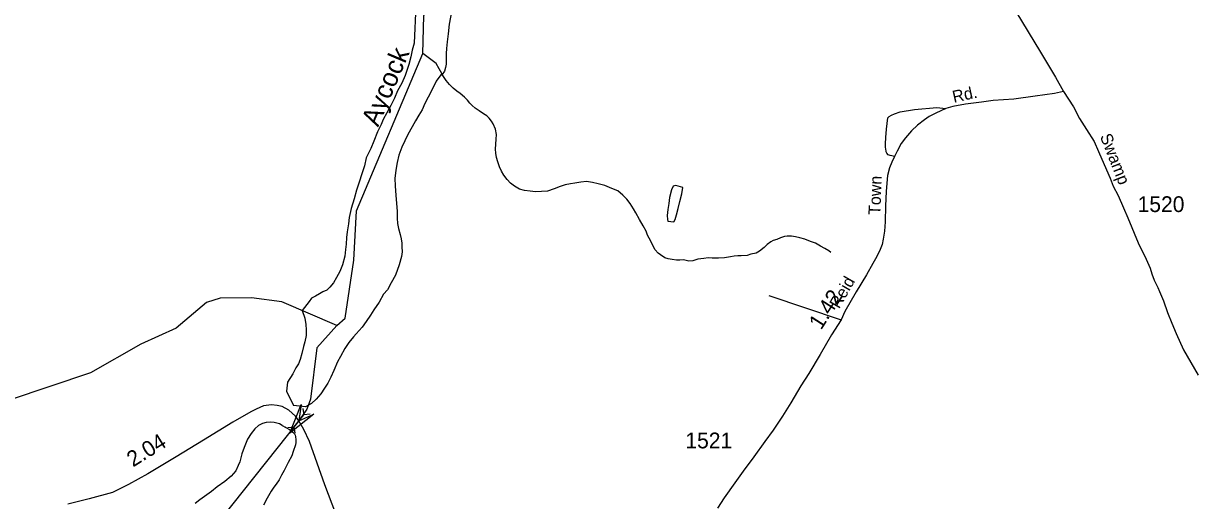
# Model space of a CAD drawing. Extents: x 2206922 to 2357709, y 510027 to 673830.
# Drawn here: x 2320787 to 2330055, y 656320 to 660109 of the extents above; entities that cross this region are included whole.
import ezdxf

# ---------------------------------------------------------------- set-up
doc = ezdxf.new("R2010")
doc.units = 0
for name, color, linetype in [('Exist Hydrographic Creek Single Shore', 7, 'Continuous'), ('Exist Hydrographic Creek Single Shore Label', 7, 'Continuous'), ('Exist Hydrographic Misc Water Feature', 7, 'Continuous'), ('Exist Road Non-System Type 51', 7, 'Continuous'), ('Exist Road Secondary Mileage Hundredths English Label', 7, 'Continuous'), ('Exist Road Secondary Structure Pipe Attributed CELL', 7, 'Continuous'), ('Exist Road Secondary Structure Pipe CELL', 7, 'Continuous'), ('Exist Road Secondary Type 20 Attributed', 7, 'Continuous'), ('Exist Road Secondary Type 51 Attributed', 7, 'Continuous'), ('Exist Road Secondary Type 51 Label', 7, 'Continuous'), ('Exist Road Secondary Type 51 Number Label', 7, 'Continuous')]:
    doc.layers.add(name, color=color, linetype=linetype)

msp = doc.modelspace()

# ---------------------------------------------------------------- linework, layer by layer
at = {"layer": 'Exist Hydrographic Creek Single Shore'}
for points in [[(2323275.2, 657711.1), (2323341.2, 657769.6), (2323411.1, 658228.6), (2323431.2, 658620), (2323959.2, 659868.7), (2323965.2, 660167.5), (2324489.1, 661714.8), (2324593, 662106.3), (2324876.2, 662908.7), (2325235.2, 663254.4), (2325324.7, 663351.6), (2325389.5, 663463.7), (2325404.9, 663588.7), (2325374, 663760), (2325118.2, 664444.4), (2325183.2, 664621)], [(2323275.2, 657711.1), (2323118.1, 657534.2), (2323066.9, 657124.1), (2323037.6, 657045.4), (2322975, 656953.4), (2322358.2, 656177.5)]]:
    msp.add_lwpolyline(points, dxfattribs=at)
at = {"layer": 'Exist Hydrographic Misc Water Feature'}
for p, q in [((2324110.3, 659712.2), (2324112.4, 659704.1)), ((2322870.8, 656906), (2322866.7, 656902.1))]:
    msp.add_line(p, q, dxfattribs=at)
for points in [[(2324215.3, 660360.9), (2324202, 660278.7), (2324188.7, 660218.7), (2324177.4, 660158.7), (2324168, 660102.5), (2324158.5, 660024.5), (2324151.6, 659962.3), (2324145.8, 659908.4), (2324144.4, 659868.4), (2324144.8, 659824.6), (2324143.4, 659786.2), (2324137.6, 659758.4), (2324129.8, 659730.3), (2324112.4, 659704.1)], [(2323904.1, 660247), (2323889.5, 659951.4), (2323874.1, 659897.3), (2323862.6, 659843.5), (2323847.3, 659781.3), (2323818.4, 659694.8), (2323790.9, 659634.5), (2323756, 659572.4), (2323732.6, 659515.9), (2323705.2, 659458), (2323673.8, 659397.4), (2323644.7, 659345), (2323626.4, 659307.2), (2323597.3, 659246.7), (2323568.2, 659174.4), (2323544.6, 659114.3), (2323509.7, 659040.1), (2323494.4, 658977.9), (2323475.1, 658913.5), (2323451.7, 658847.2), (2323432.4, 658785.2), (2323413.2, 658715.2), (2323390.2, 658638.7), (2323373.2, 658568.7), (2323369.5, 658518.5), (2323358.4, 658454.5), (2323352.5, 658408.8), (2323351, 658356.6), (2323345.7, 658314.4), (2323337.9, 658260.5), (2323320.7, 658192.5), (2323299.4, 658140.1), (2323273.9, 658090.1), (2323248.1, 658049.7), (2323220.8, 658013.3), (2323195, 657991.2), (2323165.1, 657976.7), (2323137.6, 657962.5), (2323105.6, 657944.2), (2323075.7, 657928), (2323055.4, 657900.3), (2323000.8, 657828.3)], [(2324110.3, 659712.2), (2324089.4, 659747.7), (2324063.6, 659791.4), (2323959.2, 659868.7)], [(2324110.3, 659712.2), (2324063, 659649.5), (2324029.6, 659579.1), (2324001.9, 659522.9), (2323974.4, 659472.6), (2323953.3, 659422.7), (2323925.8, 659380.2), (2323900.4, 659336.2), (2323873.1, 659287.6), (2323839.3, 659225.3), (2323816.1, 659177.3), (2323792.7, 659126.9), (2323767.3, 659062.6), (2323754.2, 659004.5), (2323744.7, 658942.7), (2323737.4, 658878.4), (2323739.8, 658818.5), (2323744.5, 658742.7), (2323749.7, 658680.7), (2323754.4, 658614.7), (2323754.6, 658562.8), (2323757, 658521), (2323765.7, 658480.8), (2323778.2, 658433.1), (2323786.6, 658397.3), (2323792.7, 658365.2), (2323792.9, 658333.5), (2323795.6, 658295.4), (2323789.6, 658257.4), (2323770.6, 658191.3), (2323741.7, 658108.9), (2323708.2, 658048.6), (2323677.1, 657994.1), (2323647.1, 657958), (2323611.7, 657895.6), (2323568.6, 657835.2), (2323543.4, 657793.2), (2323509.3, 657742.7), (2323476.1, 657696.2), (2323430.4, 657643.9), (2323406.8, 657619.5), (2323371.5, 657575.3), (2323340, 657528.9), (2323304.5, 657464.5), (2323280.9, 657422.2), (2323251.8, 657354), (2323228.4, 657299.9), (2323204.8, 657253.6), (2323177.6, 657211.5), (2323149.7, 657167), (2323110.3, 657124.7), (2323074.8, 657090.3), (2323027.5, 657064.3), (2322930.4, 657074)], [(2324199.3, 659593.3), (2324171, 659624.7), (2324142.7, 659656.6), (2324112.4, 659704.1)], [(2327197.8, 658289.9), (2327181.4, 658303.7), (2327151.3, 658321.7), (2327115.4, 658340.8), (2327077.4, 658362.8), (2327036.6, 658376.2), (2326992.8, 658395.8), (2326952.6, 658407.1), (2326916.5, 658415), (2326884.7, 658420.6), (2326850.7, 658420), (2326830.4, 658416.2), (2326799, 658405.5), (2326768.8, 658393.4), (2326741.2, 658385), (2326721.1, 658374.6), (2326693.2, 658352.5), (2326667.8, 658330.3), (2326632.1, 658301.7), (2326604.4, 658285.6), (2326562.2, 658275.3), (2326532.4, 658266.8), (2326486.5, 658264.3), (2326460.7, 658262.1), (2326430.7, 658261.8), (2326402.6, 658255.5), (2326352.6, 658246.8), (2326306.7, 658244.4), (2326256.8, 658245.8), (2326224.8, 658247.4), (2326188.8, 658243), (2326141, 658236.9), (2326103.2, 658224.3), (2326069.2, 658221.7), (2326029.2, 658231.4), (2325999.1, 658229), (2325971.4, 658228.7), (2325939.2, 658234.4), (2325905.2, 658239.9), (2325881.2, 658248), (2325844.7, 658271.3), (2325826.6, 658283.4), (2325804.5, 658311.1), (2325785.8, 658344.6), (2325767.8, 658378.6), (2325741.1, 658428), (2325730.7, 658458), (2325706.7, 658501.8), (2325678, 658551.5), (2325649.1, 658605.4), (2325630.8, 658636.9), (2325604.4, 658678.6), (2325578.1, 658712.5), (2325545.9, 658744.2), (2325505.5, 658779.4), (2325459, 658799), (2325403, 658822.5), (2325350.9, 658836), (2325306.8, 658845.4), (2325256.8, 658853), (2325213.1, 658848.2), (2325164.9, 658840), (2325131.1, 658835.4), (2325089.3, 658827.1), (2325047.6, 658814.7), (2325001.3, 658796.1), (2324949.6, 658777.5), (2324901.8, 658773), (2324852, 658772.4), (2324810, 658776.2), (2324765.9, 658781.6), (2324725.7, 658793.4), (2324687.2, 658816.6), (2324655, 658840.5), (2324628.9, 658870), (2324602.7, 658904), (2324582, 658935.5), (2324566, 658969.5), (2324553.5, 659009.1), (2324543.4, 659043.1), (2324538.7, 659079.1), (2324536.4, 659109), (2324537.9, 659150.9), (2324541.8, 659188.9), (2324543.4, 659226.8), (2324534.6, 659268.7), (2324518.2, 659310.5), (2324504, 659332.5), (2324485.4, 659356.4), (2324467.5, 659374.1), (2324439.5, 659391.7), (2324405.2, 659413.5), (2324372.8, 659435), (2324350.9, 659456.9), (2324332.6, 659474.7), (2324312.3, 659498.4), (2324290.4, 659522), (2324255.7, 659552), (2324227.6, 659571.6), (2324199.3, 659593.3)], [(2326023.1, 658807), (2325966.5, 658822.4), (2325947.2, 658816.4), (2325933.3, 658786.1), (2325916, 658725.8), (2325912.3, 658678), (2325902.9, 658630), (2325897.4, 658583.8), (2325899.8, 658551.8), (2325903.7, 658537.8), (2325950.1, 658534.5), (2325961.6, 658550.6), (2325973, 658588.6), (2325984.7, 658638.8), (2326000.1, 658694.9), (2326015.7, 658755), (2326023.1, 658807)], [(2323275.2, 657711.1), (2322840, 657896.9), (2322598.1, 657929.8), (2322348.1, 657926.2), (2322240.1, 657892.3), (2322000.2, 657689), (2321719, 657562.7), (2321321, 657333.3), (2320674.1, 657116.7)], [(2323000.8, 657828.3), (2323021.7, 657769.5), (2323028.3, 657719.4), (2323032.4, 657675.4), (2323031, 657631.4), (2323021.5, 657579.7), (2323011.7, 657543.4), (2322998.6, 657487.4), (2322985, 657439.2), (2322970.9, 657407.1), (2322950.2, 657373.9), (2322926.7, 657326.9), (2322883.9, 657259.2), (2322875.6, 657188.7), (2322930.4, 657074)], [(2322842.1, 656917.5), (2322820.4, 656929.8), (2322798.8, 656935.5), (2322776.9, 656941.3), (2322748.6, 656942.7), (2322714.6, 656940.5), (2322686.5, 656932.1), (2322654.9, 656915.8), (2322623.3, 656889.3), (2322595.6, 656853.3), (2322566.1, 656809.1), (2322539, 656742.7), (2322521.2, 656692.6), (2322504.2, 656628.2), (2322492.5, 656598.4), (2322472.6, 656555.9), (2322437.1, 656513.8), (2322385.9, 656471.2), (2322326.4, 656428.7), (2322280.5, 656392.2), (2322225.1, 656353.5), (2322187.4, 656325.1), (2322151.9, 656296.8)], [(2322842.1, 656917.5), (2322899.1, 656884.3), (2322913.3, 656874.5), (2322927.4, 656862.6), (2322939.5, 656851.1), (2322945.6, 656839.2), (2322947.7, 656829.1), (2322949.8, 656803.3), (2322950.4, 656780.9), (2322946.5, 656763.2), (2322928.8, 656710.7), (2322917.4, 656676.8), (2322889.9, 656622.5), (2322856.7, 656558.1), (2322837.2, 656522.1), (2322817.1, 656483.8), (2322793.9, 656451.6), (2322775.9, 656427.5), (2322754.3, 656395.1), (2322721.3, 656338.9), (2322693.4, 656284.6)]]:
    msp.add_lwpolyline(points, dxfattribs=at)
at = {"layer": 'Exist Road Non-System Type 51'}
msp.add_line((2326706.1, 657948.9), (2327278.9, 657754.8), dxfattribs=at)
msp.add_lwpolyline([(2327703, 659050.7), (2327682.4, 659057.4), (2327669.1, 659060), (2327653, 659065.7), (2327641.8, 659078.6), (2327638.6, 659089.1), (2327637.1, 659095.2), (2327632.4, 659125.6), (2327632, 659152.3), (2327634.8, 659202.4), (2327639, 659269.2), (2327644.6, 659315.1), (2327650.7, 659358), (2327661.3, 659370.8), (2327679.5, 659379.9), (2327703, 659390.2), (2327748.8, 659406.9), (2327862.8, 659425), (2328040.8, 659441.7), (2328111.7, 659432)], dxfattribs=at)
at = {"layer": 'Exist Road Secondary Structure Pipe Attributed CELL'}
msp.add_lwpolyline([(2323093.5, 657006.6), (2322902, 656855.7), (2322992.4, 657082.2), (2322975, 656953.4)], close=True, dxfattribs=at)
at = {"layer": 'Exist Road Secondary Structure Pipe CELL'}
for p, q in [((2323005.1, 657051.1), (2323012.4, 657000.9)), ((2322937.6, 656905.9), (2323012.4, 657000.9)), ((2323063, 657005.5), (2323012.4, 657000.9)), ((2322887, 656901.3), (2322937.6, 656905.9)), ((2322944.9, 656855.6), (2322937.6, 656905.9))]:
    msp.add_line(p, q, dxfattribs=at)
at = {"layer": 'Exist Road Secondary Type 20 Attributed'}
msp.add_lwpolyline([(2323267, 656215.7), (2323181.4, 656445.2), (2323058.4, 656788.5), (2323014.6, 656884.5), (2322975, 656953.4), (2322947.9, 656990.9), (2322893.6, 657038.9), (2322841.5, 657066.1), (2322801.9, 657074.4), (2322756, 657080.7), (2322693.4, 657072.3), (2322635.4, 657045.1), (2322591.7, 657024.5), (2322449.4, 656942.9), (2322215.8, 656801), (2322001, 656667.5), (2321773.7, 656533.9), (2321621.4, 656447.3), (2321495.3, 656383.1), (2321308.6, 656334.6), (2321139.7, 656292.9)], dxfattribs=at)
at = {"layer": 'Exist Road Secondary Type 51 Attributed'}
for points in [[(2327930.2, 663370.9), (2327925.3, 663273), (2327894.3, 663005.3), (2327801.4, 662357.9), (2327792.2, 662299.7), (2327788.6, 662253.7), (2327788.3, 662208.6), (2327811.1, 662109), (2327853.5, 661993.1), (2328093.7, 661340.8), (2328143.7, 661207.2), (2328168.7, 661141.8), (2328213.2, 661027.7), (2328249.4, 660947), (2328284.1, 660867.7), (2328330, 660778.7), (2328395.4, 660661.8), (2328544.1, 660408.6), (2328666.5, 660204.1), (2328861.5, 659880.4), (2328982.1, 659683.1), (2329044.7, 659569)], [(2329044.7, 659569), (2328973.8, 659550.9), (2328819.3, 659530.2), (2328651.8, 659508.4), (2328487.1, 659496), (2328395.4, 659483.4), (2328266.1, 659468.1), (2328165.9, 659450), (2328111.7, 659432), (2328032.5, 659397.2), (2327978.2, 659369.3), (2327942.1, 659344.3), (2327885.1, 659301.2), (2327837.8, 659255.3), (2327791.9, 659201), (2327755.8, 659155.1), (2327723.8, 659095.3), (2327711.3, 659067.4), (2327703, 659050.7), (2327682.1, 659006.2), (2327662.6, 658963.1), (2327648.7, 658900.5), (2327643.4, 658839.9), (2327638.1, 658773.9), (2327633.3, 658659.9), (2327628.6, 658533.8), (2327623.4, 658459.8), (2327612.2, 658395.7), (2327606.7, 658353.7), (2327589.1, 658313.6), (2327563.6, 658257.3), (2327532.4, 658203.1), (2327481.3, 658112.6), (2327398.7, 657977.6), (2327310.4, 657820.8), (2327278.9, 657754.8), (2327202.4, 657635.8), (2327112, 657480), (2327023.1, 657328.4), (2326960.5, 657231), (2326881.2, 657095.3), (2326814.5, 656991), (2326739.4, 656878.3), (2326674.1, 656789.2), (2326587.9, 656666.8), (2326503.1, 656554.1), (2326436.3, 656460.9), (2326350.1, 656341.3), (2326298.7, 656260.6)], [(2329044.7, 659569), (2329125.3, 659446.6), (2329172.6, 659353.4), (2329226.8, 659267.1), (2329288, 659171.1), (2329322.7, 659091.8), (2329369, 658988.3), (2329416.1, 658879), (2329440.7, 658815.2), (2329479.9, 658741.9), (2329523, 658644.5), (2329556.3, 658563.8), (2329639.5, 658367.5), (2329700.8, 658236.4), (2329733.5, 658164.7), (2329746.8, 658119.3), (2329766.3, 658070.6), (2329795.5, 658011.5), (2329806.6, 657980.9), (2329816.3, 657961.4), (2329840, 657905.7), (2329871.9, 657814.6), (2329905.3, 657729.7), (2329940.1, 657646.3), (2329998.5, 657516.9), (2330115.3, 657316.5)]]:
    msp.add_lwpolyline(points, dxfattribs=at)

# ---------------------------------------------------------------- texts
at = {"layer": 'Exist Hydrographic Creek Single Shore Label'}
msp.add_text('Aycock', height=150, rotation=67.07933, dxfattribs=at).set_placement((2323603.4, 659281.3))
at = {"layer": 'Exist Road Secondary Mileage Hundredths English Label'}
for s, rotation, p in [('1.42', 57.39702, (2327120.5, 657668.9)), ('2.04', 31.87145, (2321657.4, 656582.6))]:
    msp.add_text(s, height=125, rotation=rotation, dxfattribs=at).set_placement(p)
at = {"layer": 'Exist Road Secondary Type 51 Label'}
for s, rotation, p in [('Rd.', 12.43531, (2328174.5, 659478)), ('Swamp', 291.51705, (2329333.2, 659212.6)), ('Town', 87.86633, (2327590.8, 658587)), ('Reid', 60.13065, (2327263.3, 657837.8))]:
    msp.add_text(s, height=95, rotation=rotation, dxfattribs=at).set_placement(p)
at = {"layer": 'Exist Road Secondary Type 51 Number Label'}
for s, p in [('1520', (2329633.9, 658611)), ('1521', (2326043, 656735))]:
    msp.add_text(s, height=125, dxfattribs=at).set_placement(p)

doc.saveas('drawing.dxf')
